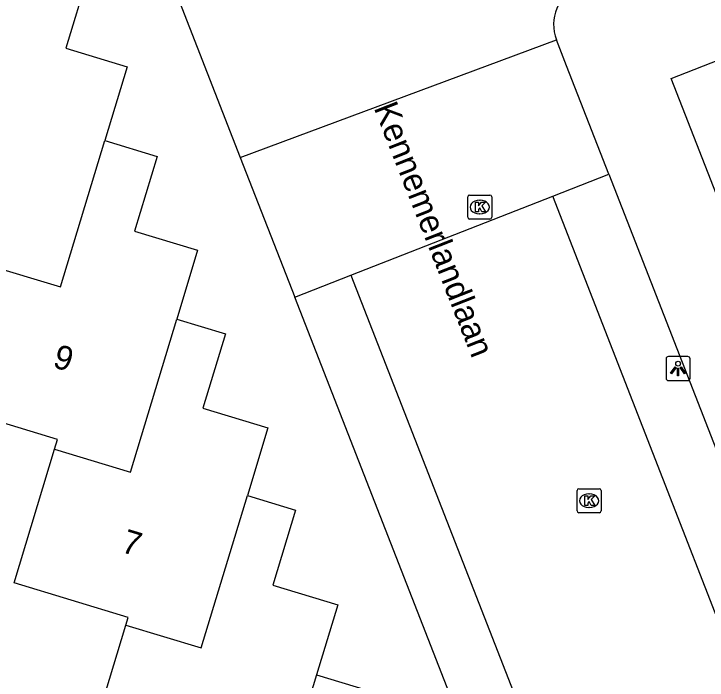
# Model space of a CAD drawing. Extents: x 159689 to 160786, y 387323 to 388339.
# Drawn here: x 160097.32 to 160126.14, y 387463.98 to 387491.64 of the extents above; entities that cross this region are included whole.
import ezdxf

# ---------------------------------------------------------------- set-up
doc = ezdxf.new("R2010")
doc.units = 0
for name, color, linetype in [('IMGEO_Kolk', 7, 'Continuous'), ('IMGEO_Lichtpunt', 7, 'Continuous'), ('IMGEO_Openbare_ruimte_label', 7, 'Continuous'), ('IMGEO_Pand', 7, 'Continuous'), ('IMGEO_Pand_nummerreeks', 7, 'Continuous'), ('IMGEO_Parkeervlak_open', 7, 'Continuous'), ('IMGEO_Rijbaan_lokaal_open', 7, 'Continuous'), ('IMGEO_Voetpad_open', 7, 'Continuous')]:
    doc.layers.add(name, color=color, linetype=linetype)

msp = doc.modelspace()

# ---------------------------------------------------------------- linework, layer by layer
at = {"layer": 'IMGEO_Kolk'}
for p, q in [((160116.184, 387483.193), (160116.184, 387484.045)), ((160116.259, 387484.119), (160117.111, 387484.119)), ((160117.185, 387484.045), (160117.185, 387483.193)), ((160116.672, 387483.899), (160116.697, 387483.899)), ((160116.695, 387483.339), (160116.67, 387483.339)), ((160117.111, 387483.119), (160116.259, 387483.119)), ((160120.804, 387471.925), (160121.656, 387471.925)), ((160120.729, 387470.999), (160120.729, 387471.851)), ((160121.217, 387471.705), (160121.242, 387471.705)), ((160121.73, 387471.851), (160121.73, 387470.999)), ((160121.24, 387471.145), (160121.215, 387471.145)), ((160121.656, 387470.925), (160120.804, 387470.925))]:
    msp.add_line(p, q, dxfattribs=at)
for points in [[(160116.184, 387483.193), (160116.184, 387484.045)], [(160116.259, 387484.119), (160117.111, 387484.119)], [(160117.185, 387484.045), (160117.185, 387483.193)], [(160116.505, 387483.819), (160116.628, 387483.819), (160116.628, 387483.668), (160116.758, 387483.819), (160116.922, 387483.819), (160116.776, 387483.668), (160116.929, 387483.419), (160116.777, 387483.419), (160116.692, 387483.583), (160116.628, 387483.516), (160116.628, 387483.419), (160116.505, 387483.419), (160116.505, 387483.819)], [(160117.111, 387483.119), (160116.259, 387483.119)], [(160120.804, 387471.925), (160121.656, 387471.925)], [(160120.729, 387470.999), (160120.729, 387471.851)], [(160121.05, 387471.625), (160121.173, 387471.625), (160121.173, 387471.474), (160121.303, 387471.625), (160121.467, 387471.625), (160121.321, 387471.474), (160121.474, 387471.225), (160121.322, 387471.225), (160121.237, 387471.389), (160121.173, 387471.322), (160121.173, 387471.225), (160121.05, 387471.225), (160121.05, 387471.625)], [(160121.73, 387471.851), (160121.73, 387470.999)], [(160121.656, 387470.925), (160120.804, 387470.925)]]:
    msp.add_lwpolyline(points, dxfattribs=at)
for centre, start, end in [((160116.261, 387484.043), 91.552, 178.448), ((160116.261, 387484.043), 91.552, 178.448), ((160117.109, 387484.043), 1.552, 88.448), ((160117.109, 387484.043), 1.552, 88.448), ((160116.261, 387483.195), 181.552, 268.448), ((160116.261, 387483.195), 181.552, 268.448), ((160117.109, 387483.195), 271.552, 358.448), ((160117.109, 387483.195), 271.552, 358.448), ((160120.806, 387471.849), 91.552, 178.448), ((160120.806, 387471.849), 91.552, 178.448), ((160121.654, 387471.849), 1.552, 88.448), ((160121.654, 387471.849), 1.552, 88.448), ((160120.806, 387471.001), 181.552, 268.448), ((160120.806, 387471.001), 181.552, 268.448), ((160121.654, 387471.001), 271.552, 358.448), ((160121.654, 387471.001), 271.552, 358.448)]:
    msp.add_arc(centre, 0.0765, start, end, dxfattribs=at)
for centre, major_axis, ratio, start_param, end_param in [((160116.671, 387483.619), (-0.387, 0.002), 0.722429, 4.712389, 7.853982), ((160116.696, 387483.619), (-0.39, 0.002), 0.717154, 1.570796, 4.712389), ((160121.216, 387471.425), (-0.387, 0.002), 0.722429, 4.712389, 7.853982), ((160121.241, 387471.425), (-0.39, 0.002), 0.717154, 1.570796, 4.712389)]:
    msp.add_ellipse(centre, major_axis=major_axis, ratio=ratio, start_param=start_param, end_param=end_param, dxfattribs=at)
at = {"layer": 'IMGEO_Lichtpunt'}
for p, q in [((160125.331, 387477.413), (160124.523, 387477.413)), ((160125.331, 387477.413), (160124.523, 387477.413)), ((160124.429, 387477.318), (160124.429, 387476.511)), ((160124.429, 387477.318), (160124.429, 387476.511)), ((160125.425, 387476.511), (160125.425, 387477.318)), ((160125.425, 387476.511), (160125.425, 387477.318)), ((160124.523, 387476.417), (160125.331, 387476.417)), ((160124.523, 387476.417), (160125.331, 387476.417))]:
    msp.add_line(p, q, dxfattribs=at)
for points in [[(160124.803, 387476.982), (160124.842, 387476.954), (160124.654, 387476.692), (160124.616, 387476.719), (160124.803, 387476.982)], [(160124.905, 387476.934), (160124.952, 387476.934), (160124.952, 387476.612), (160124.905, 387476.612), (160124.905, 387476.934)], [(160125.015, 387476.954), (160125.053, 387476.981), (160125.24, 387476.719), (160125.201, 387476.691), (160125.015, 387476.954)]]:
    msp.add_lwpolyline(points, dxfattribs=at)
msp.add_circle((160124.928, 387477.116), 0.0994, dxfattribs=at)
for centre, start, end in [((160124.523, 387477.318), 90, 180), ((160124.523, 387477.318), 90, 180), ((160125.331, 387477.318), 0, 90), ((160125.331, 387477.318), 0, 90), ((160124.523, 387476.511), 180, 270), ((160124.523, 387476.511), 180, 270), ((160125.331, 387476.511), 270, 0), ((160125.331, 387476.511), 270, 360)]:
    msp.add_arc(centre, 0.0946, start, end, dxfattribs=at)
at = {"layer": 'IMGEO_Pand'}
for points in [[(160127, 387482.94), (160124.641, 387488.961), (160141.44, 387495.541), (160143.798, 387489.52)], [(160100.41, 387493.27), (160099.485, 387490.218), (160102.032, 387489.446), (160101.105, 387486.379)], [(160096.16, 387481.24), (160099.264, 387480.3), (160101.105, 387486.379)], [(160101.105, 387486.379), (160103.28, 387485.721), (160102.341, 387482.622), (160104.961, 387481.827), (160104.094, 387478.968)], [(160099.011, 387473.56), (160099.136, 387473.971), (160094.392, 387475.408), (160096.16, 387481.24)], [(160099.011, 387473.56), (160102.168, 387472.605), (160104.094, 387478.968)], [(160104.094, 387478.968), (160106.118, 387478.354), (160105.181, 387475.264), (160107.881, 387474.446), (160107.03, 387471.638)], [(160101.977, 387466.263), (160102.072, 387466.576), (160097.33, 387468.013), (160099.011, 387473.56)], [(160101.977, 387466.263), (160105.113, 387465.314), (160107.03, 387471.638)], [(160107.03, 387471.638), (160109.026, 387471.033), (160108.083, 387467.923), (160110.781, 387467.105), (160109.9, 387464.199)], [(160104.911, 387458.975), (160104.963, 387459.148), (160100.253, 387460.576), (160101.977, 387466.263)], [(160109.9, 387464.199), (160108.031, 387458.031), (160104.911, 387458.975)], [(160109.9, 387464.199), (160112.006, 387463.561), (160111.035, 387460.358), (160113.699, 387459.551), (160113.087, 387457.531), (160112.83, 387456.684)]]:
    msp.add_lwpolyline(points, dxfattribs=at)
at = {"layer": 'IMGEO_Parkeervlak_open'}
msp.add_lwpolyline([(160122.056, 387484.978), (160133.798, 387454.894)], dxfattribs=at)
at = {"layer": 'IMGEO_Rijbaan_lokaal_open'}
for points in [[(160111.333, 387480.793), (160119.717, 387484.065)], [(160131.462, 387453.982), (160119.717, 387484.065)], [(160108.997, 387479.881), (160111.333, 387480.793)], [(160111.333, 387480.793), (160123.079, 387450.708)], [(160120.743, 387449.796), (160108.997, 387479.881)]]:
    msp.add_lwpolyline(points, dxfattribs=at)
at = {"layer": 'IMGEO_Voetpad_open'}
for points in [[(160100.877, 387500.679), (160101.142, 387500), (160106.734, 387485.676)], [(160106.734, 387485.676), (160119.877, 387490.561)], [(160122.056, 387484.978), (160120.297, 387489.486), (160119.877, 387490.561)], [(160106.734, 387485.676), (160108.997, 387479.881)], [(160119.717, 387484.065), (160122.056, 387484.978)]]:
    msp.add_lwpolyline(points, dxfattribs=at)
msp.add_arc((160121.514, 387491.2), 1.758, 114.2639, 201.3336, dxfattribs=at)

# ---------------------------------------------------------------- texts
at = {"layer": 'IMGEO_Openbare_ruimte_label'}
msp.add_text('Kennemerlandlaan', height=1, rotation=291.4611, dxfattribs=at).set_placement((160112.271, 387487.742))
at = {"layer": 'IMGEO_Pand_nummerreeks'}
for s, rotation, p in [('9', 343.1546, (160098.896, 387476.985)), ('7', 343.1588, (160101.737, 387469.309))]:
    msp.add_text(s, height=1, rotation=rotation, dxfattribs=at).set_placement(p)

doc.saveas('drawing.dxf')
